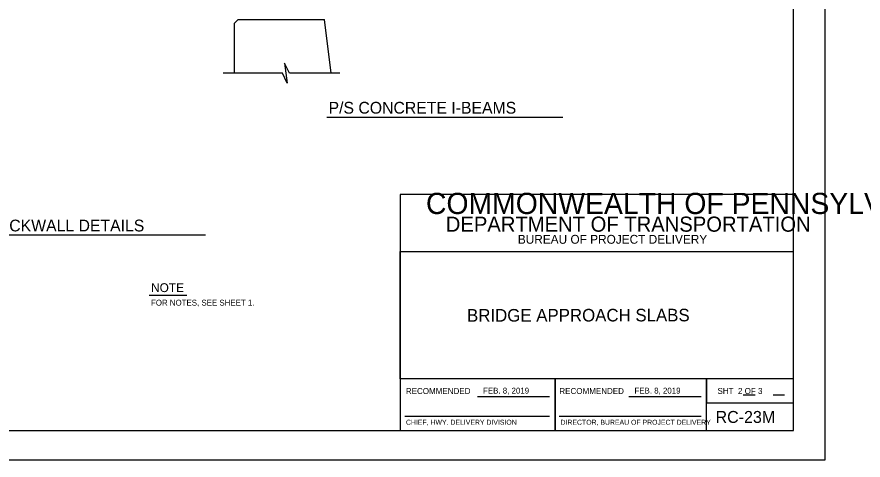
# Model space of a CAD drawing. Extents: x 638079 to 640019, y 297691 to 298879.
# Drawn here: x 638704.2 to 639134.4, y 297691.2 to 297916.6 of the extents above; entities that cross this region are included whole.
import ezdxf

# ---------------------------------------------------------------- set-up
doc = ezdxf.new("R2010")
doc.units = 0
doc.layers.add('1', color=7, linetype='Continuous')
doc.layers.add('PLT-BNDY', color=7, linetype='Continuous')

msp = doc.modelspace()

# ---------------------------------------------------------------- linework, layer by layer
at = {"layer": '1'}
for p, q in [((638814.82, 297913.45), (638816.73, 297915.36)), ((638816.73, 297915.36), (638860.54, 297915.36)), ((638863.97, 297887.95), (638860.54, 297915.36)), ((638814.82, 297887.95), (638814.82, 297913.45)), ((638839.26, 297887.95), (638809.08, 297887.95)), ((638868.45, 297887.95), (638842.77, 297887.95)), ((638861.85, 297865.59), (638981.82, 297865.59)), ((638597.69, 297805.77), (638800.04, 297805.77)), ((638771.42, 297775.06), (638790.51, 297775.06)), ((639073.45, 297724.41), (639079.6, 297724.41)), ((639088.68, 297724.41), (639094.42, 297724.41)), ((638938.35, 297723.61), (638975.04, 297723.61)), ((639015.35, 297723.61), (639052.04, 297723.61)), ((638901.43, 297713.53), (638975.04, 297713.53)), ((638979.96, 297713.53), (639052.04, 297713.53)), ((639115.03, 297691.23), (639115.03, 297691.23))]:
    msp.add_line(p, q, dxfattribs=at)
for points in [[(639099.03, 297706.23), (639099.03, 298270.23), (638313.03, 298270.23), (638313.03, 297706.23), (639099.03, 297706.23), (639099.03, 297732.59), (638899.03, 297732.59), (638899.03, 297797.26), (639099.03, 297797.26), (639099.03, 297826.23), (638899.03, 297826.23), (638899.03, 297706.23), (638977.83, 297706.23), (638977.83, 297732.59), (638977.83, 297706.23), (639054.83, 297706.23), (639054.83, 297732.59), (639054.83, 297720.27), (639099.03, 297720.27)], [(638842.77, 297887.95), (638840.24, 297893.14), (638841.62, 297882.99), (638839.26, 297887.95)]]:
    msp.add_lwpolyline(points, dxfattribs=at)
at = {"layer": 'PLT-BNDY'}
msp.add_lwpolyline([(638274.03, 298285.23), (639115.03, 298285.23), (639115.03, 297691.23), (638274.03, 297691.23)], close=True, dxfattribs=at)

# ---------------------------------------------------------------- texts
at = {"layer": '1'}
for s, height, p in [('P/S CONCRETE I-BEAMS ', 6, (638862.66, 297867.43)), ('COMMONWEALTH OF PENNSYLVANIA', 10.7834, (638912.18, 297816.37)), ('DEPARTMENT OF TRANSPORTATION', 7.6843, (638922.25, 297807.38)), ('ABUTMENTS WITHOUT BACKWALL DETAILS', 6, (638598.22, 297807.52)), ('BUREAU OF PROJECT DELIVERY', 4.5, (638958.89, 297801.26)), ('NOTE', 4.5, (638772.42, 297776.67)), ('FOR NOTES, SEE SHEET 1.', 3, (638772.36, 297769.78)), ('RECOMMENDED', 3.048, (638901.96, 297724.82)), ('FEB. 8, 2019', 3, (638941.2, 297725.05)), ('RECOMMENDED', 3.048, (638980.01, 297724.82)), ('FEB. 8, 2019', 3, (639018.2, 297725.05)), ('SHT  2 OF 3', 3.048, (639060.41, 297724.87)), ('RC-23M', 6.096, (639059.42, 297710.11)), ('CHIEF, HWY. DELIVERY DIVISION', 2.54, (638902.01, 297709.21)), ('DIRECTOR, BUREAU OF PROJECT DELIVERY', 2.54, (638980.6, 297709.19))]:
    msp.add_text(s, height=height, dxfattribs=at).set_placement(p)
msp.add_text('BRIDGE APPROACH SLABS', height=6.4, rotation=0.0819, dxfattribs=at).set_placement((638933.07, 297761.63))

doc.saveas('drawing.dxf')
